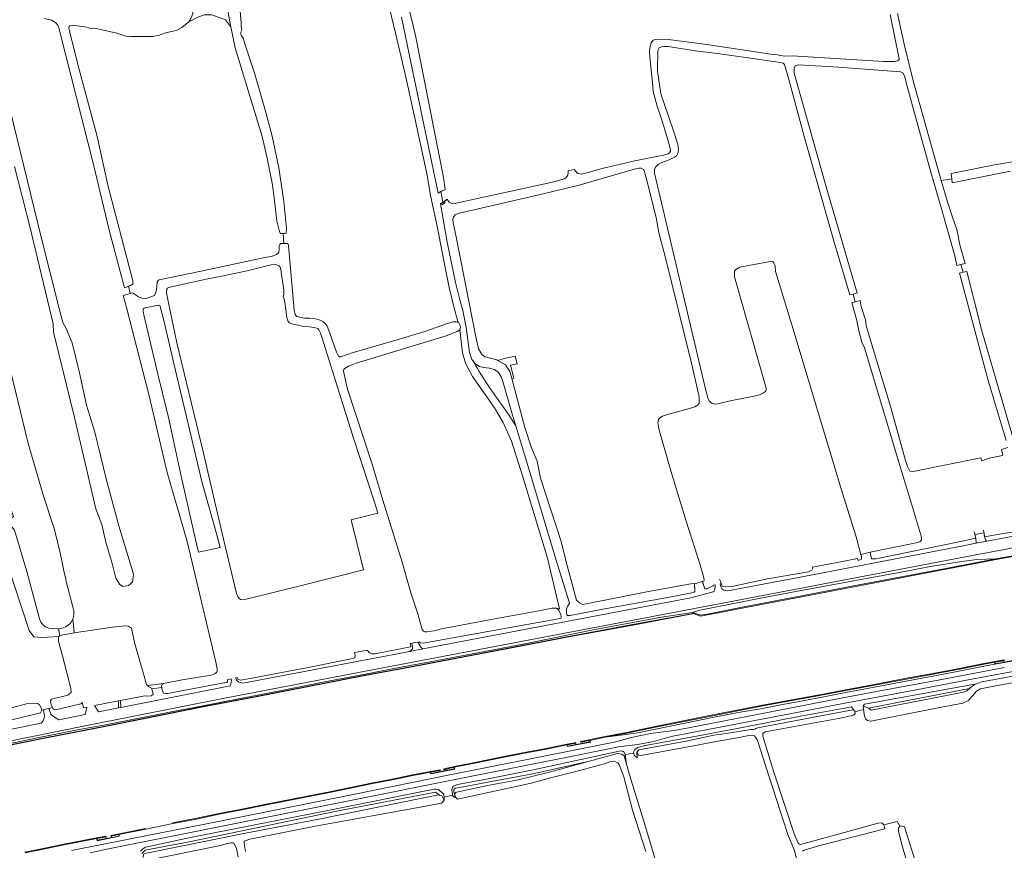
# Model space of a CAD drawing. Header units: metres. Extents: x 209813 to 223847, y 571801 to 587119.
# Tile 549 of 656: x 215384 to 215919, y 584823 to 585274. Entities that reach past the tile are written whole.
import ezdxf

# ---------------------------------------------------------------- set-up
doc = ezdxf.new("R2010")
doc.units = ezdxf.units.M
for name, color, linetype, lineweight in [('B-RO-GK-BESCHOEIING-G', 8, 'GK-BESCHOEIING', 0), ('B-RO-GK-BESCHOEIING_DAMWAND-G', 8, 'GK-BESCHOEIING', 0), ('B-RO-GK-KADEMUUR-GV', 8, 'Continuous', 0), ('B-RO-GR-GRAS-GV', 8, 'Continuous', 0), ('B-RO-GW-TALUD_KRUIN-G', 8, 'Continuous', 0), ('B-RO-IE-TERREINAFSCHEIDING_KUNSTMATIG_MUUR-GV', 8, 'Continuous', 0), ('B-RO-KW-KUNSTWERK_STUW-GV', 8, 'Continuous', 0), ('B-RO-OG-WEG-GV', 8, 'Continuous', 0), ('B-RO-VH-ONVERHARD-GV', 8, 'Continuous', 0), ('B-RO-VH-VERHARDING_BETONSTRAATSTEEN-GV', 8, 'Continuous', 0), ('B-RO-VH-VERHARDING_HALFVERHARDING-GV', 8, 'Continuous', 0), ('B-RO-VH-VERHARDING_OPEN-GV', 8, 'Continuous', 0)]:
    doc.layers.add(name, color=color, linetype=linetype, lineweight=lineweight)
doc.linetypes.add('GK-BESCHOEIING', pattern='A,30,-5,[1,NLCS.shx,S=1,R=0,X=0,Y=0],-5', length=40)

msp = doc.modelspace()

# ---------------------------------------------------------------- linework, layer by layer
at = {"layer": 'B-RO-GK-BESCHOEIING-G'}
for p, q in [((215846.394, 584982.882), (215846.774, 584981.21)), ((215846.394, 584982.882), (215846.774, 584981.21)), ((215755.287, 584967.404), (215756.193, 584964.912)), ((215755.287, 584967.404), (215756.193, 584964.912))]:
    msp.add_line(p, q, dxfattribs=at)
at = {"layer": 'B-RO-GK-BESCHOEIING-G', "flags": 128}
for points in [[(215611.104, 585180.09), (215612.06, 585180.577)], [(215612.06, 585180.577), (215612.662, 585180.884)], [(215612.662, 585180.884), (215613.617, 585181.37)], [(215613.617, 585181.37), (215614.843, 585181.994)], [(215612.333, 585174.156), (215613.058, 585174.646)], [(215613.058, 585174.646), (215613.69, 585175.073)], [(215613.69, 585175.073), (215614.375, 585175.535)], [(215614.375, 585175.535), (215616.199, 585176.767)], [(215525.309, 585157.973), (215525.691, 585158)], [(215525.691, 585158), (215526.79, 585158.078)], [(215526.79, 585158.078), (215527.723, 585158.144)], [(215527.723, 585158.144), (215528.47, 585158.197)], [(215525.452, 585152.55), (215527.247, 585152.637)], [(215527.247, 585152.637), (215529.114, 585152.728)], [(215442.781, 585129.425), (215444.134, 585130.047)], [(215444.134, 585130.047), (215445.122, 585130.501)], [(215440.811, 585128.519), (215441.628, 585128.895)], [(215441.628, 585128.895), (215442.781, 585129.425)], [(215907.889, 584995.727), (215907.735, 584996.756)], [(215902.86, 584994.969), (215902.657, 584995.867)], [(215903.009, 584994.311), (215902.86, 584994.969)], [(215903.153, 584993.672), (215903.009, 584994.311)], [(215903.445, 584992.375), (215903.153, 584993.672)], [(215907.961, 584995.245), (215907.889, 584995.727)], [(215908.1, 584994.312), (215907.961, 584995.245)], [(215908.278, 584993.121), (215908.1, 584994.312)], [(215845.977, 584984.718), (215846.185, 584983.8)], [(215846.185, 584983.8), (215846.394, 584982.882)], [(215764.562, 584969.031), (215764.161, 584970.181)], [(215750.525, 584966.853), (215750.482, 584967.548)], [(215750.561, 584966.271), (215750.525, 584966.853)], [(215750.618, 584965.349), (215750.561, 584966.271)], [(215750.741, 584963.371), (215750.618, 584965.349)], [(215754.802, 584968.74), (215754.921, 584968.413)], [(215754.921, 584968.413), (215755.287, 584967.404)], [(215765.024, 584967.703), (215764.562, 584969.031)], [(215765.161, 584967.31), (215765.024, 584967.703)], [(215765.521, 584966.276), (215765.161, 584967.31)]]:
    msp.add_lwpolyline(points, dxfattribs=at)
at = {"layer": 'B-RO-GK-BESCHOEIING_DAMWAND-G', "flags": 128}
for points in [[(215917.876, 584925.835), (215918.863, 584926.001)], [(215685.208, 584880.968), (215686.001, 584881.153)], [(215690.297, 584882.008), (215688.652, 584881.72)], [(215612.147, 584866.376), (215611.092, 584866.18)], [(215615.146, 584866.904), (215614.201, 584866.697)], [(215434.418, 584830.871), (215433.211, 584830.626)], [(215429.656, 584829.966), (215430.414, 584830.096)]]:
    msp.add_lwpolyline(points, dxfattribs=at)
at = {"layer": 'B-RO-GK-KADEMUUR-GV', "flags": 128}
msp.add_lwpolyline([(215373.126, 584878.761), (215398.185, 584883.761), (215430.061, 584890.002), (215455.342, 584895.057), (215482.51, 584900.42), (215512.204, 584906.099), (215569.515, 584917.294), (215597.866, 584922.584), (215625.499, 584927.869), (215652.033, 584932.908), (215682.11, 584938.645), (215716.902, 584945.161), (215750.344, 584951.338), (215749.9, 584951.509), (215716.842, 584945.404), (215682.049, 584938.887), (215651.987, 584933.152), (215625.432, 584928.109), (215597.807, 584922.826), (215569.461, 584917.537), (215512.155, 584906.334), (215482.452, 584900.662), (215455.325, 584895.307), (215429.997, 584890.243), (215398.153, 584884.008), (215373.071, 584879.001)], dxfattribs=at)
at = {"layer": 'B-RO-GR-GRAS-GV', "flags": 128}
for points in [[(215475.577, 585273.186), (215480.015, 585275.606), (215483.9, 585277.063), (215488.029, 585277.063), (215495.494, 585274.238), (215498.463, 585270.536), (215496.786, 585279.233), (215494.129, 585285.435), (215492.576, 585286.989), (215488.287, 585289.39), (215484.966, 585290.652), (215481.921, 585291.194), (215479.362, 585291.283), (215478.206, 585290.925), (215477.352, 585289.743), (215476.614, 585287.248), (215476.421, 585284.572), (215477.712, 585279.926), (215477.689, 585277.571), (215476.64, 585275.065)], [(215724.674, 585187.036), (215723.132, 585192.372), (215722.757, 585192.925), (215721.596, 585193.579), (215720.176, 585193.668), (215718.489, 585193.268), (215687.75, 585184.349), (215668.283, 585179.608), (215630.467, 585171.034), (215621.775, 585168.958), (215620.397, 585168.217), (215619.445, 585167.018), (215619.122, 585165.845), (215619.245, 585163.821), (215620.833, 585156.266), (215631.539, 585101.973), (215633.053, 585095.347), (215634.801, 585092.296), (215636.731, 585090.959), (215642.951, 585089.37), (215643.505, 585089.056), (215646.932, 585090.188), (215653.037, 585091.416), (215654.012, 585087.152), (215650.544, 585086.465), (215652.313, 585079.422), (215651.159, 585079.178), (215658.266, 585052.641), (215661.964, 585041.463), (215664.905, 585034.202), (215666.692, 585025.079), (215678.036, 584990.509), (215680.709, 584979.532), (215686.325, 584958.625), (215687.913, 584957.181), (215689.613, 584956.399), (215692.535, 584956.841), (215724.521, 584963.173), (215749.346, 584967.653), (215750.482, 584967.548), (215755.661, 584969.037), (215755.778, 584969.679), (215755.467, 584971.486), (215753.389, 584978.461), (215746.045, 585001.602), (215737.666, 585028.944), (215731.041, 585051.848), (215730.613, 585055.151), (215730.924, 585056.842), (215731.623, 585057.852), (215733.08, 585058.746), (215735.857, 585059.698), (215747.273, 585062.688), (215750.7, 585063.839), (215752.198, 585064.694), (215752.986, 585065.882), (215753.138, 585068.161), (215752.861, 585070.438), (215752.761, 585070.907), (215748.899, 585087.587), (215734.575, 585145.547), (215730.929, 585159.118), (215729.774, 585165.952)], [(215464.437, 585120.33), (215469.111, 585098.71), (215483.497, 585038.701), (215493.733, 584994.936), (215501.411, 584962.314), (215502.165, 584960.635), (215502.842, 584959.513), (215503.73, 584959.036), (215504.629, 584958.88), (215505.916, 584959.024), (215537.513, 584966.853), (215570.572, 584975.18), (215563.732, 585002.335), (215578.372, 585006.022), (215576.54, 585012.027), (215565.312, 585046.288), (215547.853, 585101.675), (215547.09, 585103.812), (215546.278, 585105.635), (215545.645, 585106.38), (215544.356, 585106.837), (215541.376, 585107.325), (215537.997, 585107.462), (215531.503, 585108.935), (215530.288, 585109.488), (215529.437, 585110.571), (215528.897, 585112.44), (215527.719, 585120.696), (215527.441, 585122.364), (215527.437, 585122.606), (215527.226, 585122.904), (215526.831, 585123.816), (215527.174, 585124.798), (215527.137, 585127.233), (215525.659, 585138.445), (215525.126, 585139.767), (215524.621, 585140.488), (215523.754, 585140.944), (215522.856, 585141.237), (215520.236, 585141.077), (215507.234, 585137.863), (215492.566, 585134.768), (215485.87, 585133.373), (215465.213, 585128.952), (215463.958, 585128.364), (215463.62, 585127.787), (215463.412, 585125.892)], [(215559.585, 585083.248), (215561.872, 585073.349), (215575.17, 585032.604), (215580.969, 585013.117), (215591.48, 584979.358), (215596.206, 584962.699), (215600.078, 584951.28), (215602.452, 584942.793), (215603.158, 584941.834), (215603.802, 584941.512), (215605.078, 584941.412), (215608.768, 584942.042), (215612.866, 584943.158), (215639.987, 584948.13), (215665.952, 584952.845), (215673.201, 584954.319), (215675.309, 584954.319), (215677.064, 584954.009), (215670.635, 584981.473), (215657.107, 585025.804), (215650.95, 585045.131), (215646.505, 585055.291), (215641.762, 585063.243), (215629.723, 585080.308), (215626.019, 585087.584), (215624.431, 585093.141), (215622.997, 585105.686), (215621.383, 585104.697), (215615.415, 585102.451), (215565.91, 585087.399), (215562.315, 585085.98), (215559.804, 585084.231)], [(215749.586, 584952.058), (215753.819, 584950.432), (215758.524, 584951.258), (215774.562, 584954.434), (215817.28, 584962.575), (215836.107, 584966.206), (215892.82, 584976.982), (215914.406, 584981.161), (215904.072, 584980.764), (215894.661, 584979.55), (215878.821, 584977.003), (215861.845, 584973.801), (215824.289, 584966.872), (215805.53, 584963.299), (215785.413, 584959.613), (215763.581, 584955.187), (215753.4, 584953.215)], [(215913.701, 584924.885), (215908.002, 584923.8), (215895.58, 584921.329), (215880.216, 584918.387), (215865.81, 584915.789), (215847.415, 584912.249), (215831.806, 584909.363), (215818.502, 584906.809), (215787.645, 584901.206), (215757.838, 584895.311), (215729.231, 584889.612), (215713.642, 584886.355), (215702.011, 584884.111), (215718.6, 584886.411), (215731.933, 584889.06), (215743.459, 584891.462), (215763.064, 584895.436), (215774.344, 584897.587), (215785.495, 584899.467), (215797.439, 584901.795), (215808.454, 584903.74), (215821.823, 584906.306), (215833.682, 584908.607), (215845.491, 584910.81), (215869.352, 584915.427), (215880.098, 584917.312), (215890.631, 584919.259), (215902.332, 584921.688), (215913.864, 584923.86)], [(215455.296, 584910.856), (215455.377, 584910.497), (215460.777, 584911.151), (215460.746, 584912.053), (215461.124, 584912.779), (215461.847, 584913.312), (215453.197, 584912.186), (215453.712, 584911.593), (215454.596, 584911.264)]]:
    msp.add_lwpolyline(points, close=True, dxfattribs=at)
for points in [[(215502.762, 585287.684), (215503.98, 585272.595), (215504.024, 585270.817), (215504.221, 585269.642), (215504.277, 585268.696), (215503.84, 585267.487), (215503.786, 585266.626), (215503.912, 585266.225), (215504.179, 585265.569), (215504.708, 585264.879), (215505.2, 585263.879), (215505.736, 585261.729), (215511.514, 585244.754), (215517.231, 585224.574), (215520.84, 585210.981), (215524.409, 585193.763), (215527.123, 585175.541), (215528.631, 585160.923), (215528.47, 585158.197), (215526.79, 585158.078), (215527.247, 585152.637), (215529.114, 585152.728)], [(215529.114, 585152.728), (215529.471, 585152.276), (215529.829, 585151.501), (215532.888, 585116.366), (215533.108, 585114.925), (215533.328, 585114.028), (215533.762, 585113.44), (215534.333, 585112.952), (215538.447, 585112.093), (215541.334, 585112.112), (215544.48, 585111.7), (215546.959, 585110.976), (215548.579, 585110.12), (215549.668, 585109.172), (215550.678, 585107.611), (215552.189, 585103.888), (215555.886, 585093.475), (215557.015, 585091.432), (215557.447, 585090.955), (215558.149, 585090.983), (215564.376, 585093.123), (215589.306, 585100.357), (215603.93, 585104.863), (215615.108, 585108.718), (215619.091, 585109.961), (215620.989, 585110.017), (215621.94, 585109.668), (215619.816, 585117.538), (215617.17, 585128.651), (215614.259, 585143.203), (215610.688, 585161.195), (215606.983, 585178.657), (215605.131, 585189.77), (215597.692, 585224.216), (215593.167, 585244.774), (215590.945, 585254.061), (215587.928, 585266.999), (215584.674, 585280.572)], [(215595.039, 585281.46), (215598.888, 585265.695), (215613.999, 585188.609), (215614.843, 585181.994), (215612.662, 585180.884), (215613.69, 585175.073), (215616.199, 585176.767), (215616.412, 585175.948), (215617.07, 585175.175), (215618.379, 585174.353), (215621.002, 585174.495), (215673.99, 585186.23), (215679.855, 585187.746), (215680.984, 585188.641), (215681.65, 585189.884), (215681.805, 585191.272), (215681.732, 585192.088), (215685.115, 585192.909), (215685.969, 585191.816), (215687.123, 585190.761), (215688.843, 585190.406), (215692.029, 585191.017), (215700.269, 585193.344), (215717.145, 585197.357), (215733.692, 585200.726), (215736.103, 585201.395), (215736.878, 585202.008), (215737.388, 585202.856), (215737.539, 585203.634), (215736.278, 585208.459), (215732.361, 585221.035), (215730.155, 585227.236), (215727.946, 585235.279), (215727.597, 585239.935), (215726.257, 585254.038), (215726.114, 585257.474), (215726.313, 585259.735), (215727.032, 585261.839), (215727.801, 585262.959), (215728.986, 585263.581), (215731.375, 585263.833), (215736.269, 585263.6), (215756.021, 585261.039), (215791.945, 585255.679), (215795.64, 585255.256), (215798.426, 585254.629), (215799.702, 585254.518), (215803.604, 585254.766), (215853.345, 585251.554), (215859.145, 585251.554), (215860.882, 585251.923), (215861.491, 585252.268), (215861.761, 585252.694), (215861.715, 585253.328), (215861.616, 585254.017), (215856.921, 585277.246)], [(215442.781, 585129.425), (215440.811, 585128.519), (215440.359, 585129.273), (215432.198, 585159.955), (215423.668, 585195.554), (215405.326, 585267.841), (215405.026, 585269.394), (215404.345, 585271.404), (215403.049, 585272.883), (215400.908, 585274.073), (215397.034, 585275.001)], [(215860.896, 585277.67), (215864.516, 585261.063), (215869.598, 585240.384), (215884.64, 585186.983), (215890.363, 585187.784), (215889.993, 585190.627), (215913.676, 585195.403), (215933.475, 585198.761)], [(215475.577, 585273.186), (215471.688, 585270.081), (215468.707, 585268.548), (215462.778, 585267.134), (215458.854, 585265.732), (215455.748, 585265.152), (215443.95, 585265.277), (215441.251, 585265.478), (215436.374, 585267.029), (215425.2, 585269.554), (215423.42, 585269.679), (215421.966, 585269.525), (215420.143, 585270.312), (215412.158, 585271.288), (215410.894, 585271.009), (215410.508, 585270.658), (215410.344, 585269.674), (215410.523, 585268.893), (215415.734, 585247.93), (215425.639, 585210.882), (215431.696, 585183.562), (215445.119, 585132.252), (215445.122, 585130.501), (215442.781, 585129.425), (215443.733, 585125.405), (215444.963, 585125.763), (215448.102, 585123.575), (215449.928, 585122.861), (215452.23, 585122.781), (215454.928, 585123.575), (215456.833, 585124.448), (215457.351, 585125.641), (215457.801, 585126.449), (215458.17, 585129.321), (215458.259, 585131.617), (215458.821, 585132.598), (215459.392, 585132.891), (215481.365, 585137.327), (215516.859, 585145.048), (215520.263, 585145.629), (215522.03, 585146.112), (215523.188, 585146.618), (215524.082, 585147.367), (215524.48, 585147.913), (215524.593, 585149.407), (215524.586, 585151.442), (215525.019, 585152.121), (215525.452, 585152.55), (215527.247, 585152.637)], [(215526.79, 585158.078), (215525.309, 585157.973), (215524.813, 585159.086), (215523.438, 585164.983), (215521.739, 585179.161), (215520.827, 585185.518), (215518.113, 585199.127), (215515.457, 585210.8), (215500.749, 585259.042), (215498.463, 585270.536)], [(215330.961, 585265.144), (215332.937, 585255.743), (215337.886, 585237.393), (215344.273, 585214.091), (215346.795, 585204.081), (215353.275, 585178.858), (215360.39, 585153.184), (215367.667, 585128.486), (215375.61, 585095.594), (215388.182, 585043.882), (215396.657, 585014.666), (215402.415, 584997.114)], [(215836.706, 585125.132), (215834.909, 585124.705), (215826.497, 585153.363), (215810.465, 585209.527), (215801.765, 585241.753), (215799.361, 585249.995), (215798.728, 585250.65), (215796.007, 585251.29), (215781.046, 585253.458), (215763.014, 585255.92), (215750.868, 585257.39), (215736.169, 585259.733), (215733.886, 585259.751), (215732.53, 585259.567), (215731.378, 585259.022), (215730.522, 585257.551), (215730.432, 585246.384), (215732.244, 585233.954), (215736.633, 585221.371), (215739.317, 585213.442), (215741.434, 585206.506), (215741.846, 585203.84), (215741.421, 585201.601), (215740.723, 585200.288), (215739.595, 585199.517), (215736.72, 585198.11), (215732.438, 585196.58), (215730.807, 585195.594), (215729.345, 585194.132), (215728.836, 585192.806), (215728.671, 585190.859), (215756.801, 585071.934), (215757.827, 585068.707), (215758.558, 585067.051), (215759.18, 585066.352), (215760.191, 585065.705), (215761.504, 585065.279), (215763.236, 585065.374), (215769.897, 585067.074), (215782.927, 585069.634), (215785.879, 585070.4), (215788.01, 585071.366), (215789.031, 585072.143), (215789.518, 585073.087), (215789.518, 585074.02), (215772.328, 585134.434), (215772.211, 585136.129), (215772.344, 585137.554), (215772.907, 585138.504), (215775.211, 585139.685), (215790.735, 585142.701), (215793.153, 585142.796), (215793.675, 585142.142), (215794.333, 585140.606), (215794.6, 585137.416), (215803.511, 585108.366), (215830.144, 585019.782), (215838.473, 584993.192), (215840.94, 584983.59), (215845.977, 584984.718), (215871.01, 584989.868), (215873.021, 584990.325), (215873.991, 584991.344), (215873.875, 584992.903), (215868.047, 585012.941), (215863.19, 585028.237), (215861.672, 585033.707), (215843.03, 585095.971), (215841.47, 585099.028), (215839.82, 585105.093), (215838.678, 585111.426), (215836.028, 585120.383), (215837.93, 585120.931)], [(215895.372, 585141.223), (215893.175, 585140.688), (215892.026, 585145.913), (215884.869, 585171.507), (215879.002, 585191.492), (215869.555, 585225.508), (215865.836, 585239.477), (215864.832, 585243.352), (215864.523, 585244.134), (215863.707, 585245.364), (215862.453, 585246.03), (215828.802, 585248.528), (215807.091, 585249.882), (215805.323, 585249.202), (215804.644, 585247.672), (215804.712, 585245.291), (215821.812, 585184.685), (215838.908, 585125.655), (215836.706, 585125.132), (215837.93, 585120.931), (215840.611, 585121.704), (215841.217, 585118.348), (215843.49, 585111.196), (215843.881, 585108.131), (215845.47, 585102.355), (215857.329, 585063.483), (215865.302, 585034.653), (215866.267, 585031.386), (215866.79, 585030.257), (215867.651, 585028.835), (215869.483, 585028.59), (215906.27, 585036.149), (215906.67, 585034.477), (215910.708, 585035.809), (215917.098, 585037.169), (215918.08, 585037.493), (215917.361, 585040.552), (215920.846, 585041.78)], [(215378.305, 585225.124), (215395.239, 585156.068), (215405.293, 585116.645), (215407.006, 585109.725), (215408.865, 585106.458), (215412.172, 585098.653), (215416.008, 585082.381), (215419.977, 585064.787), (215421.697, 585058.833), (215424.475, 585049.97), (215430.56, 585024.57), (215437.44, 584999.037), (215445.509, 584972.844), (215444.848, 584968.478), (215442.731, 584966.626), (215439.688, 584966.097), (215437.836, 584967.287), (215435.852, 584970.727), (215433.868, 584978.532), (215430.428, 584990.174), (215428.311, 584999.831), (215425.004, 585008.298), (215413.362, 585058.04), (215401.985, 585104.342), (215401.721, 585108.972), (215389.153, 585161.888), (215380.819, 585194.432)], [(215922.291, 585191.911), (215890.642, 585185.639), (215890.363, 585187.784)], [(215884.64, 585186.983), (215888.046, 585175.275), (215890.785, 585166.997), (215893.217, 585160.224), (215894.824, 585151.979), (215897.638, 585141.773), (215895.372, 585141.223), (215896.534, 585136.984), (215898.57, 585137.46), (215906.726, 585105.116), (215914.095, 585079.611), (215923.735, 585046.599)], [(215919.898, 585045.428), (215910.121, 585078.129), (215894.587, 585136.529), (215896.534, 585136.984)], [(215461.847, 584913.312), (215471.932, 584915.43), (215486.542, 584917.79), (215488.331, 584918.127), (215489.885, 584918.73), (215490.621, 584919.396), (215490.944, 584920.177), (215490.89, 584921.405), (215490.236, 584924.928), (215474.602, 584990.633), (215463.779, 585028.08), (215453.959, 585069.728), (215441.723, 585117.778), (215439.929, 585124.297), (215443.733, 585125.405)], [(215450.773, 585116.013), (215451.104, 585113.777), (215458.648, 585081.657), (215464.42, 585058.089), (215471.436, 585026.051), (215479.199, 584991.667), (215480.869, 584984.778), (215492.56, 584987.264)], [(215458.94, 585119.057), (215451.758, 585117.688)], [(215492.56, 584987.264), (215490.782, 584994.272), (215482.82, 585022.46), (215467.345, 585087.39), (215462.159, 585109.974), (215460.048, 585118.339)], [(215653.278, 585053.558), (215651.504, 585059.339), (215646.339, 585077.575), (215645.348, 585080.216), (215643.989, 585082.46), (215641.847, 585084.092), (215638.959, 585084.84), (215635.696, 585085.18), (215633.554, 585085.795), (215631.186, 585087.2), (215629.713, 585089.231)], [(215394.436, 584948.613), (215387.415, 584974.267), (215380.719, 584996.665), (215378.629, 584999.387), (215378.232, 585000.816), (215378.312, 585002.959), (215380.137, 585004.229), (215379.045, 585007.417), (215378.453, 585009.8), (215377.597, 585010.102), (215375.931, 585010.182), (215373.073, 585010.658), (215371.089, 585012.325), (215368.099, 585010.104), (215367.686, 585009.421), (215367.028, 585008.531), (215366.672, 585008.122), (215365.861, 585007.331), (215365.475, 585007.01), (215364.502, 585006.328), (215363.765, 585005.912), (215357.503, 585003.093)], [(215378.404, 584899.965), (215388.037, 584902.522), (215391.938, 584902.714), (215393.173, 584902.547), (215394.307, 584901.682), (215395.081, 584900.421), (215395.547, 584898.83), (215401.344, 584900.312), (215400.483, 584902.526), (215400.269, 584903.925), (215400.832, 584904.857), (215409.746, 584906.946), (215411.649, 584908.403), (215411.472, 584910.67), (215406.929, 584928.325), (215404.652, 584936.146), (215404.6, 584937.858), (215404.858, 584938.887), (215395.673, 584938.43), (215391.175, 584938.694), (215388.662, 584942.134), (215376.226, 584980.234)], [(215373.071, 584879.001), (215398.153, 584884.008), (215429.997, 584890.243), (215455.325, 584895.307), (215482.452, 584900.662), (215512.155, 584906.334), (215569.461, 584917.537), (215597.807, 584922.826), (215625.432, 584928.109), (215651.987, 584933.152), (215682.049, 584938.887), (215716.842, 584945.404), (215749.9, 584951.509), (215749.442, 584951.685), (215749.586, 584952.058), (215732.588, 584949.341), (215696.347, 584942.717), (215677.624, 584938.887), (215659.132, 584935.198), (215640.261, 584931.529), (215623.933, 584928.461), (215604.834, 584924.788), (215587.094, 584921.478), (215571.664, 584918.488), (215552.303, 584914.787), (215533.122, 584911.02), (215513.889, 584907.213), (215496.959, 584903.974), (215480.352, 584900.755), (215465.119, 584897.822), (215431.215, 584891.048), (215413.005, 584887.709), (215402.311, 584885.534), (215392.213, 584883.606), (215378.591, 584880.716)], [(215412.416, 584948.28), (215413.23, 584940.918)], [(215404.858, 584938.887), (215405.386, 584939.424), (215404.663, 584943.061), (215404.179, 584943.025), (215399.337, 584943.455)], [(215413.23, 584940.918), (215434.092, 584943.927), (215440.812, 584944.782), (215442.754, 584944.49), (215444.375, 584943.381), (215446.18, 584934.964), (215450.837, 584918.601), (215452.596, 584912.877), (215453.197, 584912.186)], [(215958.46, 584920.172), (215910.57, 584911.441), (215906.072, 584910.382), (215903.823, 584909.192), (215899.59, 584904.165), (215896.415, 584902.577), (215885.699, 584900.593), (215846.408, 584892.92), (215844.556, 584893.317), (215843.498, 584894.11), (215842.987, 584895.515), (215842.388, 584899.139), (215837.753, 584898.035), (215837.882, 584897.101), (215836.917, 584896.218), (215830.877, 584894.695), (215788.94, 584887.155), (215787.749, 584886.229), (215787.617, 584884.641), (215793.703, 584865.062), (215804.712, 584831.579), (215806.908, 584826.451), (215807.233, 584826.192), (215807.793, 584825.916), (215808.174, 584825.888), (215818.181, 584828.503), (215850.456, 584837.413), (215852.44, 584837.545), (215853.42, 584836.471)], [(215806.001, 584818.363), (215804.753, 584822.87), (215801.265, 584831.177), (215789.143, 584868.778), (215784.714, 584882.379), (215783.745, 584884.213), (215783.173, 584884.897), (215782.245, 584885.175), (215780.015, 584885.029), (215773.868, 584883.836), (215762.1, 584881.838), (215752.007, 584879.81), (215721.415, 584874.27), (215720.038, 584874.328), (215719.155, 584875.944), (215719.303, 584872.855), (215717.757, 584874.443), (215717.478, 584875.553), (215712.829, 584874.741), (215713.536, 584869.449), (215715.376, 584863.189), (215722.071, 584841.377), (215739.818, 584782.215)], [(215724.088, 584821.962), (215716.816, 584844.493), (215712.017, 584862.65), (215709.463, 584869.321), (215708.874, 584870.206), (215707.622, 584870.76), (215706.273, 584871.03), (215704.536, 584870.806), (215701.58, 584869.693), (215685.211, 584865.323), (215672.142, 584862.036), (215662.405, 584859.342), (215655.122, 584857.617), (215621.629, 584850.533), (215620.837, 584851.159), (215620.256, 584851.341), (215619.092, 584852), (215619.001, 584852.666), (215614.332, 584851.581), (215614.368, 584850.865), (215614.301, 584849.846), (215612.956, 584848.191), (215601.362, 584846.133), (215545.289, 584835.979), (215508.799, 584828.639), (215506.106, 584827.834), (215505.706, 584827.563), (215505.655, 584827.329), (215505.594, 584826.266), (215506.322, 584822.005)], [(215868.051, 584809.632), (215863.024, 584826.301), (215861.436, 584833.047), (215861.436, 584834.635), (215862.23, 584835.826), (215860.738, 584838.312), (215853.42, 584836.471), (215853.963, 584834.391), (215818.702, 584825.188), (215810.073, 584822.717), (215809.274, 584822.197)], [(215862.23, 584835.826), (215863.156, 584835.958), (215864.611, 584835.429), (215874.599, 584803.601), (215887.704, 584760.791), (215911.132, 584690.6), (215915.701, 584676.418), (215917.374, 584669.661)], [(215502.317, 584819.105), (215501.473, 584823.635), (215500.765, 584825.293), (215500.01, 584826.46), (215499.58, 584826.675), (215498.341, 584826.694), (215496.723, 584826.374), (215491.777, 584825.01), (215453.361, 584817.234)]]:
    msp.add_lwpolyline(points, dxfattribs=at)
at = {"layer": 'B-RO-GR-GRAS-GV'}
for points in [[(215451.758, 585117.688, 0.3553568), (215450.773, 585116.013)], [(215460.048, 585118.339, 0.4214892), (215458.94, 585119.057)], [(215629.713, 585089.231, 0.0257661), (215645.524, 585065.165)], [(215402.415, 584997.114, -0.0154616), (215407.197, 584976.501)], [(215407.197, 584976.501, 0.0109536), (215412.586, 584954.295)], [(215412.586, 584954.295, -0.1825435), (215412.416, 584948.28)], [(215399.337, 584943.455, -0.2778495), (215394.436, 584948.613)]]:
    msp.add_lwpolyline(points, format="xyb", dxfattribs=at)
at = {"layer": 'B-RO-GW-TALUD_KRUIN-G', "flags": 128}
for points in [[(215914.406, 584981.161), (215904.072, 584980.764), (215894.661, 584979.55), (215878.821, 584977.003), (215861.845, 584973.801), (215824.289, 584966.872), (215805.53, 584963.299), (215785.413, 584959.613), (215763.581, 584955.187), (215753.4, 584953.215), (215749.586, 584952.058)], [(215749.586, 584952.058), (215732.588, 584949.341), (215696.347, 584942.717), (215677.624, 584938.887), (215659.132, 584935.198), (215640.261, 584931.529), (215623.933, 584928.461), (215604.834, 584924.788), (215587.094, 584921.478), (215571.664, 584918.488), (215552.303, 584914.787), (215533.122, 584911.02), (215513.889, 584907.213), (215496.959, 584903.974), (215480.352, 584900.755), (215465.119, 584897.822), (215431.215, 584891.048), (215413.005, 584887.709), (215402.311, 584885.534), (215392.213, 584883.606), (215378.591, 584880.716), (215372.937, 584879.578)], [(215702.011, 584884.111), (215718.6, 584886.411), (215731.933, 584889.06), (215743.459, 584891.462), (215763.064, 584895.436), (215774.344, 584897.587), (215785.495, 584899.467), (215797.439, 584901.795), (215808.454, 584903.74), (215821.823, 584906.306), (215833.682, 584908.607), (215845.491, 584910.81), (215869.352, 584915.427), (215880.098, 584917.312), (215890.631, 584919.259), (215902.332, 584921.688), (215913.864, 584923.86)]]:
    msp.add_lwpolyline(points, dxfattribs=at)
at = {"layer": 'B-RO-IE-TERREINAFSCHEIDING_KUNSTMATIG_MUUR-GV', "flags": 128}
for points in [[(215836.107, 584966.206), (215817.28, 584962.575), (215774.562, 584954.434), (215758.524, 584951.258), (215753.819, 584950.432), (215749.586, 584952.058), (215749.442, 584951.685), (215753.779, 584950.019), (215758.597, 584950.864), (215774.639, 584954.042), (215817.355, 584962.182), (215836.182, 584965.813), (215892.895, 584976.589), (215914.48, 584980.768), (215934.679, 584984.458), (215952.813, 584987.951), (215971.362, 584991.384), (216005.804, 584998.047), (216023.014, 585001.169)], [(215914.406, 584981.161), (215892.82, 584976.982)], [(215926.548, 584927.285), (215926.741, 584926.462), (215914.029, 584924.095), (215913.898, 584924.922)], [(215865.81, 584915.789), (215880.216, 584918.387), (215895.58, 584921.329), (215908.002, 584923.8), (215918.934, 584925.795), (215918.844, 584926.197), (215907.925, 584924.193), (215895.503, 584921.721), (215880.143, 584918.781), (215865.736, 584916.182), (215847.341, 584912.642), (215831.732, 584909.757), (215818.428, 584907.203), (215787.57, 584901.599), (215757.761, 584895.704), (215729.151, 584890.004), (215713.563, 584886.747), (215701.93, 584884.503), (215688.602, 584881.805), (215688.682, 584881.467), (215693.522, 584882.393)], [(215831.806, 584909.363), (215847.415, 584912.249)], [(215693.718, 584882.433), (215702.007, 584884.111), (215713.642, 584886.355), (215729.231, 584889.612), (215757.838, 584895.311), (215787.645, 584901.206), (215818.502, 584906.809)], [(215619.879, 584867.821), (215632.87, 584870.355), (215645.131, 584872.855), (215657.099, 584875.22), (215669.038, 584877.481), (215681.154, 584879.981), (215686.073, 584880.921), (215685.978, 584881.307), (215681.196, 584880.398), (215668.96, 584877.873), (215657.023, 584875.613), (215645.052, 584873.247), (215632.792, 584870.747), (215620.053, 584868.278), (215614.14, 584866.866), (215614.238, 584866.478), (215619.683, 584867.779)], [(215681.154, 584879.981), (215681.391, 584879.022), (215693.908, 584881.482), (215693.718, 584882.433), (215693.522, 584882.393), (215693.672, 584881.641), (215681.539, 584879.256), (215681.35, 584880.02)], [(215606.865, 584865.13), (215607.139, 584864.166), (215620.161, 584866.811), (215619.879, 584867.821), (215619.683, 584867.779), (215619.911, 584866.963), (215607.281, 584864.399), (215607.062, 584865.166)], [(215491.177, 584842.089), (215504.41, 584844.69), (215517.729, 584847.366), (215553.866, 584854.496), (215563.515, 584856.49), (215575.657, 584858.937), (215587.14, 584861.193), (215597.277, 584863.336), (215607.062, 584865.166), (215612.215, 584866.051), (215612.144, 584866.438), (215606.908, 584865.545), (215597.199, 584863.729), (215587.06, 584861.584), (215575.579, 584859.329), (215563.435, 584856.882), (215553.787, 584854.888), (215517.651, 584847.758), (215504.333, 584845.082), (215491.097, 584842.481), (215478.906, 584839.876), (215466.698, 584837.525)], [(215437.497, 584831.245), (215452.11, 584834.087), (215466.777, 584837.133), (215478.986, 584839.484)], [(215386.471, 584821.278), (215396.451, 584823.276), (215406.736, 584825.41), (215425.478, 584829), (215430.515, 584829.884), (215430.437, 584830.274), (215425.296, 584829.376), (215406.658, 584825.802), (215396.371, 584823.668), (215386.38, 584821.668)], [(215425.478, 584829), (215425.673, 584827.855), (215437.68, 584830.261), (215437.497, 584831.245), (215437.301, 584831.207), (215437.448, 584830.418), (215425.835, 584828.092), (215425.675, 584829.036)], [(215452.031, 584834.479), (215442.227, 584832.585), (215433.165, 584830.776), (215433.246, 584830.4), (215437.301, 584831.207)]]:
    msp.add_lwpolyline(points, dxfattribs=at)
at = {"layer": 'B-RO-KW-KUNSTWERK_STUW-GV', "flags": 128}
msp.add_lwpolyline([(215613.058, 585174.646), (215613.24, 585173.711), (215614.911, 585174.93), (215614.375, 585175.535)], close=True, dxfattribs=at)
at = {"layer": 'B-RO-OG-WEG-GV', "flags": 128}
for points in [[(216463.351, 585090.347), (216416.732, 585081.356), (216374.88, 585073.191), (216348.948, 585068.167), (216329.151, 585064.302), (216284.437, 585055.738), (216266.707, 585052.451), (216244.3, 585048.179), (216242.481, 585047.848), (216117.6, 585023.994), (216029.451, 585007.096), (215969.822, 584995.79), (215898.861, 584982.391), (215811.431, 584965.772), (215749.642, 584954), (215672.353, 584939.19), (215575.416, 584920.773), (215494.969, 584905.313), (215420.138, 584890.438), (215309.787, 584868.308), (215206.729, 584847.314), (215095.892, 584825.354)], [(215378.591, 584880.716), (215392.213, 584883.606), (215402.311, 584885.534), (215413.005, 584887.709), (215431.215, 584891.048), (215465.119, 584897.822), (215480.352, 584900.755), (215496.959, 584903.974), (215513.889, 584907.213), (215533.122, 584911.02), (215552.303, 584914.787), (215571.664, 584918.488), (215587.094, 584921.478), (215604.834, 584924.788), (215623.933, 584928.461), (215640.261, 584931.529), (215659.132, 584935.198), (215677.624, 584938.887), (215696.347, 584942.717), (215732.588, 584949.341), (215749.586, 584952.058), (215753.4, 584953.215), (215763.581, 584955.187), (215785.413, 584959.613), (215805.53, 584963.299), (215824.289, 584966.872), (215861.845, 584973.801), (215878.821, 584977.003), (215894.661, 584979.55), (215904.072, 584980.764), (215914.406, 584981.161), (215934.605, 584984.851)], [(215926.984, 584926.303), (215913.864, 584923.86), (215902.332, 584921.688), (215890.631, 584919.259), (215880.098, 584917.312), (215869.352, 584915.427), (215845.491, 584910.81), (215833.682, 584908.607), (215821.823, 584906.306), (215808.454, 584903.74), (215797.439, 584901.795), (215785.495, 584899.467), (215774.344, 584897.587), (215763.064, 584895.436), (215743.459, 584891.462), (215731.933, 584889.06), (215718.6, 584886.411), (215702.007, 584884.111), (215693.718, 584882.433), (215693.908, 584881.482), (215681.391, 584879.022), (215681.154, 584879.981), (215669.038, 584877.481), (215657.099, 584875.22), (215645.131, 584872.855), (215632.87, 584870.355), (215619.879, 584867.821), (215620.161, 584866.811), (215607.139, 584864.166), (215606.865, 584865.13), (215597.277, 584863.336), (215587.14, 584861.193), (215575.657, 584858.937), (215563.515, 584856.49), (215553.866, 584854.496), (215517.729, 584847.366), (215504.41, 584844.69), (215491.177, 584842.089), (215478.986, 584839.484), (215466.777, 584837.133), (215452.11, 584834.087), (215437.497, 584831.245), (215437.68, 584830.261), (215425.673, 584827.855), (215425.478, 584829), (215406.736, 584825.41), (215396.451, 584823.276), (215386.471, 584821.278)], [(215411.73, 584822.527), (215487.011, 584837.449), (215566.779, 584853.371), (215616.617, 584863.487), (215687.751, 584877.571), (215707.742, 584881.547), (215716.094, 584883.94), (215726.597, 584886.252), (215736.516, 584887.442), (215741.548, 584888.198), (215810.729, 584901.562), (215822.714, 584903.865), (215850.347, 584909.126), (215883.088, 584915.174), (215919.019, 584922.022)], [(215952.857, 584925.394), (215898.472, 584915.177), (215871.023, 584909.931), (215824.703, 584901.219), (215810.882, 584898.56), (215737.834, 584884.573), (215727.643, 584881.594), (215719.54, 584880.112), (215712.103, 584879.285), (215710.122, 584879.01), (215688.684, 584874.806), (215617.683, 584860.642), (215567.061, 584850.468), (215487.316, 584834.567), (215430.991, 584823.31), (215421.911, 584821.335)], [(215842.999, 584902.199), (215903.868, 584913.2), (215904.7, 584913.58), (215906.755, 584914.269), (215935.427, 584919.557), (215960.234, 584924.532), (215961.528, 584924.242), (215961.968, 584923.175), (215966.211, 584923.936)], [(215842.999, 584902.199), (215842.164, 584901.196), (215845.213, 584899.858), (215900.088, 584910.628), (215900.676, 584911.14), (215902.95, 584912.78), (215903.868, 584913.2)], [(215845.213, 584899.858), (215845.65, 584899.666), (215846.547, 584898.903), (215896.838, 584908.61), (215898.634, 584909.359), (215900.088, 584910.628)], [(215842.388, 584899.139), (215842.164, 584901.196)], [(215307.641, 584874.101), (215395.338, 584891.73), (215396.342, 584893.073), (215396.847, 584894.6), (215397.039, 584895.888), (215396.466, 584898.686), (215396.366, 584899.039), (215395.547, 584898.83), (215394.894, 584897.397), (215325.878, 584880.586)], [(215837.144, 584898.807), (215837.686, 584898.512), (215837.753, 584898.035), (215842.388, 584899.139)], [(215693.472, 584871.175), (215708.65, 584875.332), (215710.991, 584875.008), (215712.204, 584873.979), (215713.536, 584869.449), (215712.829, 584874.741), (215712.297, 584876.009), (215711.429, 584876.632), (215710.543, 584876.746), (215709.491, 584876.594), (215663.708, 584866.628), (215637.493, 584861.383), (215621.645, 584858.505), (215619.383, 584857.607), (215618.911, 584856.912), (215618.621, 584855.443), (215619.092, 584852), (215620.256, 584851.341), (215620.837, 584851.159), (215620.658, 584851.299), (215620.1, 584852.319), (215620.125, 584852.515), (215619.693, 584854.324)], [(215712.829, 584874.741), (215717.478, 584875.553)], [(215620.125, 584852.515), (215620.33, 584854.085), (215637.953, 584857.966), (215653.962, 584860.717), (215671.644, 584865.198), (215693.472, 584871.175), (215663.453, 584864.476), (215638.18, 584859.634), (215621.935, 584856.607), (215620.449, 584856.363), (215619.676, 584855.689), (215619.693, 584854.324)], [(215612.06, 584852.519), (215613.155, 584852.227), (215613.716, 584851.244), (215614.301, 584849.846), (215614.368, 584850.865), (215614.25, 584853.18), (215612.829, 584854.468), (215611.216, 584855.625), (215609.99, 584855.879), (215608.974, 584855.946), (215554.798, 584844.958), (215476.476, 584829.541), (215452.075, 584824.337), (215450.298, 584823.245), (215449.231, 584822.105)], [(215450.653, 584818.77), (215450.934, 584820.565), (215452.48, 584821.041), (215505.49, 584831.84), (215546.159, 584839.613), (215611.26, 584852.733), (215612.06, 584852.519), (215609.592, 584854.269), (215554.961, 584843.733), (215476.694, 584827.516), (215451.874, 584822.679), (215450.84, 584821.873), (215450.081, 584820.961)], [(215614.332, 584851.581), (215619.001, 584852.666)]]:
    msp.add_lwpolyline(points, dxfattribs=at)
for points in [[(215929.619, 584994.523), (215930.205, 584995.607), (215930.172, 584996.362), (215929.4, 584999.289), (215928.711, 584999.159), (215929.188, 584998.276), (215929.289, 584996.994), (215928.339, 584996.383), (215918.303, 584994.977), (215908.278, 584993.121), (215908.958, 584991.051), (215909.512, 584990.745)], [(215840.94, 584983.59), (215841.231, 584982.459), (215841.279, 584981.013), (215839.562, 584980.331), (215839.158, 584981.362), (215830.955, 584979.639), (215814.753, 584976.705), (215814.895, 584976.089), (215814.318, 584975.035), (215812.55, 584974.151), (215790.255, 584970.223), (215771.796, 584966.333), (215767.335, 584965.9), (215765.521, 584966.276), (215765.024, 584967.703), (215764.496, 584967.607), (215764.916, 584965.982), (215765.416, 584964.841), (215765.903, 584964.477), (215766.508, 584964.177), (215768.656, 584963.717), (215809.909, 584971.603), (215897.47, 584988.482), (215903.7, 584989.653), (215903.445, 584992.375), (215894.459, 584990.476), (215849.025, 584981.21), (215846.774, 584981.21), (215845.977, 584984.718)], [(215565.72, 584930.293), (215565.871, 584929.723), (215565.978, 584928.251), (215565.563, 584927.351), (215564.725, 584926.993), (215540.505, 584922.094), (215506.854, 584915.628), (215503.728, 584915.236), (215503.023, 584915.312), (215502.37, 584915.546), (215501.887, 584916.6), (215500.978, 584916.421), (215501.233, 584915.686), (215501.791, 584914.84), (215502.564, 584914.212), (215503.439, 584913.832), (215505.006, 584913.468), (215574.488, 584926.768), (215595.736, 584930.81), (215596.977, 584931.947), (215597.172, 584932.236), (215597.185, 584932.533), (215596.886, 584935.281), (215595.985, 584935.104), (215596.186, 584933.764), (215596.123, 584933.355), (215576.879, 584929.452), (215575.183, 584929.545), (215573.796, 584930.111), (215572.658, 584931.301), (215572.614, 584931.547)], [(215438.42, 584904.12), (215438.493, 584900.345), (215497.972, 584912.121), (215498.549, 584913.858), (215498.664, 584914.951), (215498.615, 584915.956), (215496.58, 584915.406), (215496.603, 584914.856), (215496.583, 584914.4), (215496.222, 584913.981), (215495.068, 584913.711), (215494.518, 584913.688), (215463.973, 584907.9), (215463.099, 584907.9), (215461.845, 584908.167), (215461.146, 584909.388), (215460.802, 584910.421), (215460.777, 584911.151), (215455.377, 584910.497), (215456.074, 584907.413), (215455.084, 584906.655), (215453.18, 584906.519), (215451.559, 584906.704)], [(215404.904, 584893.653), (215419.239, 584896.533), (215419.995, 584900.497), (215418.342, 584900.172), (215417.514, 584903.177), (215417.289, 584902.737), (215416.86, 584902.321), (215416.184, 584902.03), (215402.961, 584899.122), (215402.277, 584899.152), (215401.72, 584899.496), (215401.344, 584900.312), (215399.482, 584899.836), (215399.82, 584898.629), (215400.574, 584896.741), (215401.869, 584895.435)], [(215426.407, 584897.952), (215437.301, 584900.109), (215437.266, 584903.893), (215424.32, 584901.347)], [(215717.478, 584875.553), (215717.757, 584874.443), (215719.303, 584872.855), (215719.155, 584875.944), (215720.167, 584877.214), (215745.994, 584882.007), (215760.967, 584885.248), (215767.966, 584886.236), (215781.12, 584888.394), (215782.658, 584888.341), (215783.287, 584888.473), (215783.813, 584888.814), (215784.936, 584889.318), (215804.959, 584892.977), (215836.578, 584899.114), (215837.144, 584898.807), (215835.917, 584900.578), (215832.096, 584899.866), (215806.153, 584895.171), (215773.766, 584888.946), (215746.747, 584883.839), (215723.725, 584879.584), (215719.502, 584878.61), (215717.987, 584877.49), (215717.343, 584876.088)]]:
    msp.add_lwpolyline(points, close=True, dxfattribs=at)
at = {"layer": 'B-RO-VH-ONVERHARD-GV', "flags": 128}
msp.add_lwpolyline([(215643.505, 585089.056), (215647.824, 585086.602), (215650.143, 585082.973), (215651.159, 585079.178), (215652.313, 585079.422), (215650.544, 585086.465), (215654.012, 585087.152), (215653.037, 585091.416), (215646.932, 585090.188)], close=True, dxfattribs=at)
msp.add_lwpolyline([(215404.663, 584943.061), (215405.386, 584939.424), (215413.23, 584940.918), (215412.416, 584948.28)], dxfattribs=at)
at = {"layer": 'B-RO-VH-ONVERHARD-GV'}
for points in [[(215412.416, 584948.28, -0.0553732), (215411.512, 584946.629)], [(215411.512, 584946.629, -0.2041598), (215404.663, 584943.061)]]:
    msp.add_lwpolyline(points, format="xyb", dxfattribs=at)
at = {"layer": 'B-RO-VH-VERHARDING_BETONSTRAATSTEEN-GV', "flags": 128}
msp.add_lwpolyline([(215438.42, 584904.12), (215437.266, 584903.893), (215437.301, 584900.109), (215438.493, 584900.345)], close=True, dxfattribs=at)
at = {"layer": 'B-RO-VH-VERHARDING_HALFVERHARDING-GV', "flags": 128}
for points in [[(215903.445, 584992.375), (215903.7, 584989.653), (215909.512, 584990.745), (215908.958, 584991.051), (215908.278, 584993.121), (215907.961, 584995.245), (215903.009, 584994.311)], [(215600.081, 584935.909), (215596.886, 584935.281), (215597.185, 584932.533), (215597.172, 584932.236), (215596.977, 584931.947), (215595.736, 584930.81), (215602.734, 584932.141), (215601.89, 584932.994)]]:
    msp.add_lwpolyline(points, close=True, dxfattribs=at)
at = {"layer": 'B-RO-VH-VERHARDING_OPEN-GV', "flags": 128}
for points in [[(215584.674, 585280.572), (215587.928, 585266.999), (215590.945, 585254.061), (215593.167, 585244.774), (215597.692, 585224.216), (215605.131, 585189.77), (215606.983, 585178.657), (215610.688, 585161.195), (215614.259, 585143.203), (215617.17, 585128.651), (215619.816, 585117.538), (215621.94, 585109.668), (215622.437, 585109.486), (215623.161, 585108.098), (215623.27, 585107.028), (215622.997, 585105.686), (215624.431, 585093.141), (215626.019, 585087.584), (215629.723, 585080.308), (215641.762, 585063.243), (215646.505, 585055.291), (215650.95, 585045.131), (215657.107, 585025.804), (215670.635, 584981.473), (215677.064, 584954.009), (215675.309, 584954.319), (215676.448, 584953.615), (215676.779, 584953.327), (215677.857, 584950.743), (215677.992, 584949.64), (215677.997, 584949.205), (215677.894, 584948.936), (215677.499, 584948.793), (215602.907, 584935.373), (215601.354, 584935.417), (215600.921, 584936.074), (215600.081, 584935.909), (215601.89, 584932.994), (215602.734, 584932.141), (215748.489, 584959.862), (215759.965, 584962.994), (215760.593, 584963.242), (215761.135, 584963.63), (215761.527, 584964.23), (215761.653, 584965.048), (215761.711, 584965.868), (215761.673, 584967.096), (215760.582, 584966.899), (215760.605, 584966.4), (215757.285, 584964.856), (215756.193, 584964.912), (215754.802, 584968.74), (215750.482, 584967.548), (215750.741, 584963.371), (215750.353, 584963.036), (215748.979, 584962.665), (215736.858, 584960.396), (215700.594, 584953.768), (215682.822, 584950.324), (215681.951, 584950.27), (215681.472, 584950.291), (215681.147, 584950.716), (215680.969, 584951.89), (215680.918, 584953.903), (215681.383, 584955.319), (215682.573, 584956.986), (215674.458, 584983.41), (215661.017, 585028.341), (215653.278, 585053.558)], [(215629.713, 585089.231), (215629.508, 585089.514), (215628.098, 585093.369), (215626.397, 585106.987), (215624.537, 585116.202), (215622.91, 585121.924), (215620.539, 585131.403), (215616.092, 585153.409), (215612.333, 585174.156), (215613.69, 585175.073), (215612.662, 585180.884), (215611.104, 585180.09), (215596.363, 585250.325), (215591.257, 585275.801)]]:
    msp.add_lwpolyline(points, dxfattribs=at)
at = {"layer": 'B-RO-VH-VERHARDING_OPEN-GV'}
msp.add_lwpolyline([(215653.278, 585053.558, 0.0148225), (215645.524, 585065.165)], format="xyb", dxfattribs=at)
at = {"layer": 'B-RO-VH-VERHARDING_OPEN-GV', "flags": 128}
for points in [[(215913.898, 584924.922), (215914.029, 584924.095), (215918.838, 584925.018), (215918.744, 584925.555), (215918.675, 584925.756)], [(215685.882, 584880.883), (215681.35, 584880.02), (215681.539, 584879.256), (215686.074, 584880.18), (215686.004, 584880.561)], [(215689.515, 584881.577), (215689.529, 584881.207), (215689.576, 584880.865), (215693.672, 584881.641), (215693.522, 584882.393)], [(215614.306, 584866.496), (215614.202, 584866.127), (215614.165, 584865.778), (215619.911, 584866.963), (215619.683, 584867.779)], [(215612.43, 584865.428), (215612.238, 584865.892), (215612.122, 584866.035), (215607.062, 584865.166), (215607.281, 584864.399)], [(215433.471, 584830.439), (215433.586, 584829.656), (215437.448, 584830.418), (215437.301, 584831.207)], [(215430.515, 584829.884), (215425.675, 584829.036), (215425.835, 584828.092), (215430.68, 584829.073), (215430.613, 584829.601)]]:
    msp.add_lwpolyline(points, close=True, dxfattribs=at)

doc.saveas('drawing.dxf')
